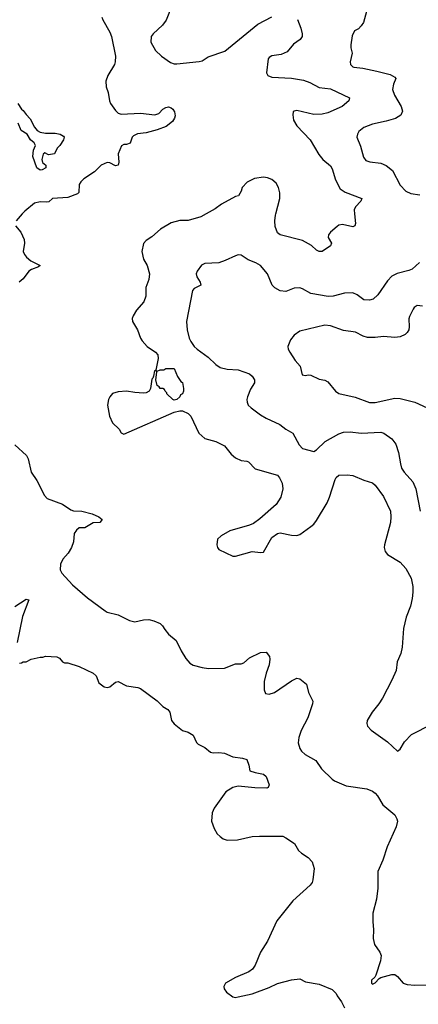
# Model space of a CAD drawing. Header units: inches. Extents: x 1771504 to 1971212, y 471788 to 643615.
# Tile 559 of 587: x 1921184 to 1924039, y 554338 to 561391. Entities that reach past the tile are written whole.
import ezdxf

# ---------------------------------------------------------------- set-up
doc = ezdxf.new("R2010")
doc.units = ezdxf.units.IN
doc.header["$MEASUREMENT"] = 0
doc.layers.add('B9525', color=7, linetype='Continuous')
doc.layers.add('B9526', color=7, linetype='Continuous')

msp = doc.modelspace()

# ---------------------------------------------------------------- linework, layer by layer
at = {"layer": 'B9525', "color": 5}
for points, elevation in [([(1921202.8, 560000), (1921158.8, 559950)], 280), ([(1922520.1, 560000), (1922482, 559978), (1922390, 559951.8), (1922330, 559951.3), (1922270, 559936.4), (1922192.4, 559890), (1922130, 559834.7), (1922090.3, 559809.7), (1922072.1, 559787.9), (1922059.5, 559730), (1922070, 559674.8), (1922096.4, 559630), (1922114.4, 559570), (1922108.2, 559530), (1922088.5, 559471.5), (1922088.2, 559410), (1922072.7, 559370), (1922022, 559310), (1921996.3, 559270), (1921990.6, 559249.4), (1921993, 559230), (1922028.7, 559170), (1922048.8, 559110), (1922060.4, 559090), (1922098.4, 559050), (1922157.6, 559010), (1922172.7, 558990), (1922176.1, 558963.9), (1922159.8, 558880.2), (1922150, 558875.3), (1922143.5, 558836.5), (1922138, 558822), (1922130, 558815.3), (1922120.5, 558750), (1922110.4, 558729.6), (1922090, 558718.7), (1922070, 558716.3), (1922010, 558719.6), (1921949.5, 558729.5), (1921890, 558724.5), (1921850, 558712.7), (1921830.5, 558689.5), (1921820.7, 558670), (1921814, 558630), (1921828, 558550), (1921850, 558502.8), (1921896.7, 558456.7), (1921910.5, 558430.5), (1921930, 558423), (1922290, 558579.5), (1922330, 558588.2), (1922350, 558588), (1922390, 558570.5), (1922410, 558550.7), (1922467.7, 558430), (1922510, 558390.5), (1922588.7, 558368.7), (1922650, 558339.1), (1922699.2, 558279.2), (1922730, 558252), (1922770, 558232), (1922810, 558228.9), (1922823.2, 558223.2), (1922870, 558173), (1923030, 558128), (1923044.4, 558110), (1923064.4, 558070), (1923068.5, 558030), (1923054, 557970), (1923021.1, 557918.9), (1922904.5, 557815.5), (1922858, 557782), (1922830.2, 557769.8), (1922690, 557728.3), (1922626.8, 557693.2), (1922602, 557670), (1922596.3, 557630), (1922600.7, 557610), (1922610, 557596), (1922710, 557548.5), (1922730, 557548.9), (1922850, 557580.7), (1922910, 557574), (1922930, 557577.6), (1922990, 557681.1), (1923030, 557710.8), (1923050, 557714.8), (1923130, 557698.7), (1923170, 557697), (1923190, 557703.1), (1923270, 557761.1), (1923290, 557777), (1923310, 557803.1), (1923387.2, 557930), (1923404.1, 557970), (1923443.8, 558096.2), (1923450, 558110.8), (1923470, 558127.3), (1923530, 558130.5), (1923570, 558125.5), (1923650, 558092.7), (1923710, 558074.4), (1923730, 558057.6), (1923790, 557974.4), (1923839.6, 557870), (1923843.2, 557830), (1923839.7, 557790), (1923798, 557630), (1923795.6, 557610), (1923802, 557582), (1923819.3, 557559.3), (1923910, 557504.7), (1923950, 557460.3), (1923987.1, 557390), (1923999.2, 557330), (1924000.7, 557290), (1923995.9, 557244.1), (1923983.6, 557190), (1923952.4, 557110), (1923934, 557030), (1923923.4, 556896.6), (1923913.4, 556850), (1923887.8, 556790), (1923880.3, 556730), (1923850, 556659.3), (1923781.6, 556530), (1923756.4, 556490), (1923708.4, 556430), (1923673.4, 556370), (1923670.5, 556350), (1923675.5, 556330), (1923701.1, 556301.1), (1923818.2, 556218.2), (1923890, 556151), (1923910, 556164.7), (1923941.1, 556218.9), (1923990, 556270.6), (1924136.3, 556343.7)], 320), ([(1923582.7, 560000), (1923590.4, 559930), (1923585.2, 559914.8), (1923570, 559907.8), (1923496.7, 559923.3), (1923470, 559918.4), (1923457.3, 559910), (1923410.5, 559869.5), (1923394.8, 559850), (1923394, 559830), (1923417.3, 559790), (1923410.8, 559770), (1923350, 559729.6), (1923330, 559729.6), (1923310, 559739.6), (1923273.8, 559773.8), (1923210, 559809.6), (1923050, 559849.4), (1923030, 559865.2), (1923014.7, 559910), (1923011.1, 559950), (1923016.8, 559990), (1923019.4, 560000)], 320), ([(1921154.7, 559914.7), (1921193.7, 559870), (1921216.5, 559816.5), (1921218.3, 559790), (1921210.1, 559730), (1921218, 559710), (1921233.5, 559690), (1921264.6, 559664.6), (1921330.3, 559629.7), (1921319.4, 559620.6), (1921270, 559601.9), (1921250.9, 559589.1), (1921210, 559533.6), (1921180.6, 559510)], 280), ([(1924048.6, 559651.4), (1923995, 559605), (1923970, 559594.3), (1923886.7, 559573.3), (1923850, 559553.3), (1923819.5, 559520.5), (1923750, 559419.5), (1923714.8, 559390), (1923690, 559382), (1923650, 559383.7), (1923601.1, 559421.1), (1923570, 559434.3), (1923510, 559430.9), (1923430.2, 559409.8), (1923392.9, 559407.1), (1923270, 559429.8), (1923210, 559464), (1923190, 559469.7), (1923150, 559468), (1923090, 559443), (1923050, 559449.7), (1923011.8, 559470), (1922993.6, 559490), (1922959.5, 559570), (1922909.8, 559629.8), (1922876, 559650), (1922821.2, 559670), (1922770, 559705.1), (1922750, 559706), (1922730, 559700.5), (1922655.2, 559664.8), (1922610, 559649.7), (1922510, 559644.5), (1922487, 559633), (1922455.5, 559590), (1922448, 559570), (1922452.2, 559550), (1922477, 559510), (1922480.5, 559490), (1922434.3, 559465.7), (1922421.3, 559450), (1922378, 559230), (1922383.1, 559170), (1922398.4, 559110), (1922410, 559084.9), (1922434.4, 559050), (1922454.9, 559030), (1922534.3, 558974.3), (1922590, 558921.3), (1922620.5, 558900.5), (1922670, 558886.3), (1922750, 558883.1), (1922830, 558853.7), (1922850, 558836.4), (1922866, 558810), (1922865.5, 558790), (1922836.9, 558743.1), (1922815.8, 558690), (1922810.4, 558669.6), (1922812.4, 558650), (1922821.6, 558630), (1922842, 558610), (1922910, 558560.9), (1922950, 558536.9), (1923047.7, 558490), (1923090, 558457), (1923140.7, 558430), (1923185.7, 558345.7), (1923210, 558318.4), (1923290, 558297.1), (1923310, 558308.5), (1923371.2, 558368.8), (1923470, 558425.2), (1923503.9, 558436.1), (1923550, 558439.7), (1923630, 558428.3), (1923770, 558436.5), (1923793, 558430), (1923849.2, 558389.2), (1923877.4, 558350), (1923898.3, 558290), (1923910.3, 558210), (1923919.4, 558179.4), (1923937.6, 558150), (1923999.3, 558079.3), (1924020.8, 558030), (1924051.7, 557870)], 340), ([(1924070, 559339.7), (1924030, 559342.7), (1924010.4, 559329.6), (1924002, 559318), (1923976.2, 559263.8), (1923972, 559248), (1923973.8, 559190), (1923970, 559169.5), (1923958.9, 559150), (1923944, 559136), (1923910, 559118.9), (1923870, 559113.3), (1923790, 559120.8), (1923730, 559113.5), (1923674.6, 559114.6), (1923644.2, 559124.2), (1923590, 559152.6), (1923503.9, 559163.9), (1923410, 559197.6), (1923370, 559201.6), (1923190, 559159.3), (1923150.8, 559130), (1923123.1, 559096.9), (1923105.5, 559050), (1923107.7, 559030), (1923118.8, 559010), (1923157.3, 558950), (1923194, 558910), (1923207.1, 558847.1), (1923230, 558842), (1923250, 558847.7), (1923270, 558844.9), (1923330, 558816.3), (1923370, 558808), (1923390, 558796.3), (1923445.5, 558730), (1923470, 558712.7), (1923585.9, 558685.9), (1923690, 558648.1), (1923730, 558649.3), (1923870, 558679.7), (1923910, 558678.5), (1924014.8, 558650), (1924102, 558610)], 360), ([(1921150, 558346), (1921232.2, 558270), (1921245.4, 558245.4), (1921267.2, 558150), (1921306, 558090), (1921363, 557983), (1921382, 557962), (1921490, 557920.3), (1921550, 557879.5), (1921570, 557873.4), (1921630, 557869.1), (1921702.8, 557850), (1921750.7, 557830), (1921774, 557810), (1921758, 557790), (1921710, 557787.2), (1921650, 557751.3), (1921610.3, 557749.7), (1921590, 557735.1), (1921575.5, 557710), (1921570.4, 557650.4), (1921555.5, 557610), (1921531.2, 557570), (1921492.5, 557527.5), (1921476.1, 557490), (1921475.2, 557450), (1921487.2, 557427.2), (1921562.9, 557342.9), (1921669.5, 557249.5), (1921795.3, 557155.3), (1921810, 557147.9), (1921890, 557128.3), (1921970, 557086), (1922010, 557078), (1922070, 557092.1), (1922110, 557093.2), (1922144.9, 557084.9), (1922190, 557064.4), (1922208, 557050), (1922223.2, 557023.2), (1922250.2, 556990.2), (1922304.9, 556944.9), (1922340.3, 556870), (1922374.9, 556814.9), (1922401.8, 556781.8), (1922427.1, 556767.1), (1922490, 556750.3), (1922536.1, 556743.9), (1922650, 556745.3), (1922730, 556776.4), (1922770, 556775.5), (1922790, 556783), (1922830, 556818.4), (1922910, 556858.4), (1922950, 556861), (1922974, 556830), (1922975.5, 556810), (1922970.4, 556770), (1922948.7, 556710), (1922934.4, 556650), (1922934, 556590), (1922944.9, 556564.9), (1922970, 556558.8), (1923010, 556570.7), (1923130, 556654), (1923170, 556673.4), (1923191, 556670), (1923239.1, 556630), (1923252.4, 556572.4), (1923283.1, 556510), (1923282, 556490), (1923247.1, 556390), (1923201.3, 556298.7), (1923182.9, 556250), (1923178.5, 556210), (1923190.8, 556170.8), (1923202.8, 556150), (1923227.8, 556127.8), (1923304.7, 556084.7), (1923345, 556025), (1923421.8, 555950), (1923438.6, 555938.6), (1923523.3, 555903.3), (1923670, 555881.6), (1923710, 555865.6), (1923730.6, 555850.6), (1923747.3, 555830), (1923786.1, 555766.1), (1923870, 555694.9), (1923885.7, 555665.7), (1923888.9, 555650), (1923880.2, 555610), (1923815.3, 555464.7), (1923785.7, 555370), (1923748.5, 555290), (1923749.4, 555170.6), (1923740.2, 555090), (1923714.3, 554990), (1923713.1, 554930), (1923719, 554870), (1923714.9, 554810), (1923725.3, 554765.3), (1923764.2, 554710), (1923772.8, 554687.2), (1923767.2, 554650), (1923734.4, 554545.6), (1923727.7, 554532.3), (1923704, 554510), (1923702.8, 554490), (1923710, 554481), (1923730, 554491.3), (1923758, 554522), (1923771.3, 554528.7), (1923850, 554550.4), (1923870, 554550.4), (1923890, 554538), (1923930, 554488.4), (1923958.9, 554478.9), (1924015.2, 554475.2), (1924150, 554477.2)], 280), ([(1921150, 557187.2), (1921230, 557240.7), (1921250, 557234), (1921204.8, 557115.2), (1921165.3, 556930)], 260), ([(1921182, 556782), (1921196.4, 556783.6), (1921210, 556792), (1921230, 556792), (1921266, 556810), (1921330, 556824.7), (1921350, 556824.7), (1921370, 556831), (1921450, 556826.8), (1921470, 556818), (1921492, 556790), (1921504.5, 556784.5), (1921530, 556784), (1921610, 556758.4), (1921711.3, 556710), (1921731, 556690), (1921750, 556641), (1921790, 556611), (1921810, 556606.8), (1921830, 556611.3), (1921870, 556644.7), (1921890, 556650.8), (1921950, 556618), (1922030, 556607.7), (1922050, 556600.7), (1922170, 556510.8), (1922210, 556470.8), (1922244.7, 556450), (1922258.8, 556430), (1922271, 556370), (1922290, 556346), (1922350, 556298.8), (1922390, 556286), (1922426.4, 556266.4), (1922450, 556212), (1922461.4, 556201.4), (1922510, 556178), (1922550, 556144.7), (1922570, 556138), (1922610, 556141), (1922650, 556136), (1922710.7, 556110.7), (1922781, 556101), (1922810, 556091.3), (1922824.7, 556050), (1922832, 556010), (1922870, 555997.3), (1922930, 555987.3), (1922950.5, 555970), (1922970.5, 555910), (1922962.8, 555890), (1922954.9, 555885.1), (1922868.1, 555888.1), (1922750, 555900.3), (1922710, 555891.1), (1922660.4, 555859.6), (1922576.5, 555743.5), (1922562, 555710), (1922557.4, 555650), (1922576.1, 555596.1), (1922599.4, 555559.4), (1922618.9, 555538.9), (1922642.7, 555522.7), (1922670, 555512.9), (1922745, 555515), (1922850, 555538.8), (1922902.5, 555542.5), (1923070, 555541), (1923090, 555531), (1923151.3, 555490), (1923180.3, 555440.3), (1923201.4, 555421.4), (1923250.7, 555390), (1923278.8, 555358.8), (1923294, 555310), (1923284, 555230), (1923278.8, 555210), (1923264, 555190), (1923141.4, 555078.6), (1923024.8, 554935.2), (1922958.2, 554790), (1922907.8, 554712.2), (1922870, 554616.9), (1922852.1, 554590), (1922825.3, 554570), (1922730.4, 554530), (1922659.3, 554490), (1922646.2, 554466.2), (1922648.6, 554448.6), (1922664.9, 554424.9), (1922710, 554391), (1922727.3, 554387.3), (1922750, 554390.6), (1922850, 554412.2), (1922970, 554458), (1923030, 554487.7), (1923130, 554513), (1923190, 554521), (1923230, 554498), (1923330, 554483), (1923422.5, 554442.5), (1923450, 554416), (1923457.5, 554397.5), (1923490, 554356), (1923510, 554311.3)], 260)]:
    msp.add_lwpolyline(points, dxfattribs=dict(at, elevation=elevation))
at = {"layer": 'B9525', "color": 5, "elevation": 320}
msp.add_lwpolyline([(1922290, 558665.2), (1922282, 558670), (1922238, 558710), (1922238, 558718), (1922226, 558730), (1922222, 558742), (1922208.4, 558748.4), (1922190, 558749), (1922182, 558762), (1922169.4, 558769.4), (1922159, 558810), (1922166, 558866), (1922162, 558878), (1922170, 558872), (1922190, 558882), (1922216.4, 558883.6), (1922230, 558892), (1922290, 558891.3), (1922315.3, 558835.3), (1922338, 558798), (1922350, 558791.3), (1922358, 558750), (1922358, 558730), (1922350.8, 558710), (1922336, 558704), (1922330.8, 558690), (1922310, 558669)], close=True, dxfattribs=at)
at = {"layer": 'B9526', "color": 5}
for points, elevation in [([(1922272.8, 561490), (1922233, 561387), (1922208.2, 561351.8), (1922140.7, 561290), (1922126, 561270), (1922124, 561230), (1922157.3, 561170), (1922198.8, 561130), (1922263.4, 561083.4), (1922290, 561074.9), (1922310, 561074), (1922469.6, 561090.4), (1922490, 561096.3), (1922534.2, 561125.8), (1922654.5, 561165.5), (1922890, 561358.7), (1922990, 561411.5)], 320), ([(1923668.2, 561450), (1923645.5, 561370), (1923630, 561346), (1923610, 561326), (1923582.8, 561310), (1923565.1, 561274.9), (1923554.9, 561210), (1923554.9, 561190), (1923564.4, 561150), (1923550.8, 561090), (1923553.8, 561070), (1923570, 561052.7), (1923578.4, 561050), (1923642.8, 561042.8), (1923742.7, 561022.7), (1923837.2, 560997.2), (1923870, 560979.5), (1923878, 560970), (1923860.9, 560930), (1923855.3, 560890), (1923869.1, 560850), (1923916.9, 560770), (1923925.3, 560734.7), (1923913, 560707), (1923876.2, 560683.8), (1923810, 560663.5), (1923710, 560642.7), (1923650, 560618), (1923613.4, 560590), (1923603, 560570), (1923599.3, 560550), (1923625.4, 560485.4), (1923646.4, 560406.4), (1923663.2, 560383.2), (1923692.8, 560372.8), (1923770, 560363.6), (1923810, 560345.8), (1923854.3, 560310), (1923910, 560206.7), (1923950, 560161.7), (1923986.4, 560146.4), (1924050, 560136.5)], 340), ([(1921773.3, 561410), (1921779.1, 561390), (1921830, 561301.8), (1921842.3, 561270), (1921870.9, 561130), (1921868.8, 561090), (1921863.3, 561070), (1921816.6, 560990), (1921801.4, 560950), (1921803.6, 560910), (1921817.7, 560870), (1921826.5, 560810), (1921835.3, 560790), (1921870, 560740.1), (1921890, 560721.6), (1921910, 560714), (1922050, 560722.3), (1922151.3, 560708.7), (1922180.6, 560719.4), (1922209.9, 560750), (1922230, 560762.2), (1922250, 560766.5), (1922270, 560760.4), (1922281.4, 560750), (1922292.8, 560730), (1922296.8, 560703.2), (1922293.9, 560686.1), (1922278.2, 560661.8), (1922234.5, 560625.5), (1922170, 560601.9), (1922090, 560579.9), (1922027.5, 560572.5), (1922000.2, 560559.8), (1921990.6, 560549.4), (1921974.4, 560505.6), (1921950, 560497.6), (1921930, 560497.6), (1921913.3, 560486.7), (1921890.1, 560430), (1921893.6, 560370), (1921890, 560349.7), (1921870, 560343.4), (1921830, 560366), (1921810, 560368.8), (1921768.9, 560350), (1921719.8, 560300.2), (1921643.6, 560250), (1921622.6, 560230), (1921611.3, 560210), (1921606.9, 560153.1), (1921597.7, 560142.3), (1921530, 560118.2), (1921418.8, 560110), (1921393.3, 560086.7), (1921377.3, 560082.7), (1921330, 560086.5), (1921290, 560077.3), (1921220.2, 560019.8), (1921202.8, 560000)], 280), ([(1923172.8, 561392.8), (1923198, 561330), (1923208, 561290), (1923207.4, 561270), (1923192.2, 561250), (1923144.7, 561215.3), (1923099.8, 561160.2), (1923057.7, 561142.3), (1922990, 561133.2), (1922970, 561119.4), (1922964.9, 561110), (1922951.7, 561010), (1922961, 560990), (1922990, 560978.5), (1923130, 560971.6), (1923217.8, 560957.8), (1923261, 560941), (1923330, 560904.6), (1923410, 560895.3), (1923547.3, 560830), (1923540.5, 560810), (1923492.7, 560770), (1923390, 560723.5), (1923350, 560714.2), (1923290, 560712.3), (1923170, 560741.3), (1923150, 560736.2), (1923143.8, 560730), (1923139.5, 560710), (1923141.7, 560690), (1923146.3, 560670), (1923169, 560630), (1923264, 560530), (1923326.1, 560426.1), (1923356, 560390), (1923410, 560343.8), (1923421.6, 560321.6), (1923444.8, 560244.8), (1923480.3, 560180.3), (1923514.8, 560154.8), (1923633.4, 560110), (1923628, 560090), (1923588.4, 560050), (1923579.5, 560030), (1923582.7, 560000)], 320), ([(1921171.3, 560790), (1921198, 560750), (1921210, 560741), (1921230, 560710.8), (1921259.9, 560679.9), (1921290, 560621), (1921310, 560596), (1921330, 560584.7), (1921370, 560577.3), (1921438, 560578), (1921474, 560570), (1921496.9, 560556.9), (1921502, 560550), (1921498, 560530), (1921471, 560489), (1921452, 560470), (1921434, 560430), (1921390, 560424), (1921363.6, 560436.4), (1921351.3, 560428.7), (1921344, 560390), (1921347.3, 560367.3), (1921371.3, 560350), (1921372, 560330), (1921344.7, 560315.3), (1921330, 560314), (1921306, 560330), (1921279.6, 560410), (1921284.2, 560455.8), (1921298, 560490), (1921288.7, 560510), (1921262, 560530), (1921237.2, 560570), (1921196, 560596), (1921173.2, 560650)], 260), ([(1923019.4, 560000), (1923047.9, 560110), (1923046.2, 560150), (1923037.8, 560190), (1923020, 560220), (1922990, 560245.7), (1922958.2, 560258.2), (1922930, 560262.7), (1922865.6, 560254.4), (1922812.3, 560227.7), (1922777.6, 560190), (1922770, 560162), (1922750.6, 560129.4), (1922730, 560124), (1922630, 560069.2), (1922583.4, 560036.6), (1922520.1, 560000)], 320)]:
    msp.add_lwpolyline(points, dxfattribs=dict(at, elevation=elevation))

doc.saveas('drawing.dxf')
